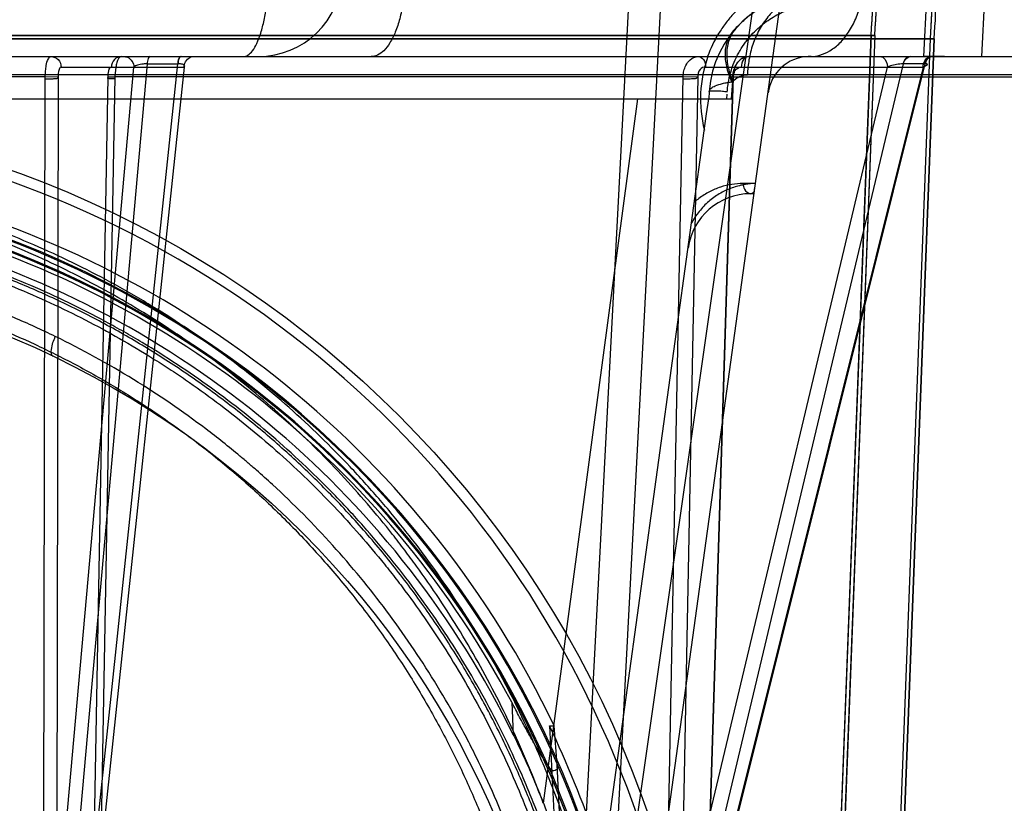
# Model space of a CAD drawing. Header units: millimetres. Extents: x 0 to 297, y 0 to 210.
# Tile 390 of 405: x 242.352 to 242.585, y 158.54 to 158.725. Entities that reach past the tile are written whole.
import ezdxf

# ---------------------------------------------------------------- set-up
doc = ezdxf.new("R2010")
doc.units = ezdxf.units.MM
doc.header["$LTSCALE"] = 16.335
doc.layers.get('0').update_dxf_attribs({"linetype": 'CONTINUOUS'})
for name, color, linetype in [('AXES_REF', 7, 'CONTINUOUS'), ('INTFCLR_1', 7, 'CONTINUOUS'), ('INTFCLR_144815', 7, 'CONTINUOUS'), ('INTFCLR_72935', 7, 'CONTINUOUS')]:
    doc.layers.add(name, color=color, linetype=linetype)

msp = doc.modelspace()

# ---------------------------------------------------------------- linework, layer by layer
at = {"color": 7, "linetype": 'Continuous'}
for radius in [4.8479140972, 4.8475, 4.8164570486]:
    msp.add_circle((241.5069109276, 154.9564782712), radius, dxfattribs=at)
msp.add_arc((241.5069109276, 154.9564782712), 4.8, 278.2771290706, 261.7228709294, dxfattribs=at)
at = {"layer": 'AXES_REF', "color": 7, "linetype": 'Continuous'}
msp.add_arc((241.5069109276, 154.9564782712), 4.91, 113.0826119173, 66.9173880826, dxfattribs=at)
at = {"layer": 'AXES_REF', "color": 9, "linetype": 'Continuous'}
msp.add_arc((241.5069109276, 154.9564782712), 4.4222561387, 94.4118118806, 85.5881881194, dxfattribs=at)
at = {"layer": 'INTFCLR_1', "color": 6, "linetype": 'Continuous'}
for p, q in [((242.5687765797, 158.7206826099), (241.965324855, 158.7206826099)), ((242.553796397, 158.721487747), (241.9794229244, 158.7214639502)), ((242.5419450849, 158.0414880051), (242.5678961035, 158.7207297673)), ((242.5428267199, 158.0414711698), (242.5687765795, 158.7206826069)), ((242.5537963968, 158.7214877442), (242.5467426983, 158.5368642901)), ((242.5546768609, 158.7214402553), (242.5476236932, 158.5368306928)), ((242.5537966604, 158.7214946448), (242.5546765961, 158.7214333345))]:
    msp.add_line(p, q, dxfattribs=at)
at = {"layer": 'INTFCLR_1', "color": 9, "linetype": 'Continuous'}
msp.add_circle((242.2670507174, 158.4514782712), 0.215, dxfattribs=at)
at = {"layer": 'INTFCLR_1', "color": 6, "linetype": 'Continuous'}
for radius, start, end in [(0.2874416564, 356.013443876, 7.6295226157), (0.2883232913, 356.0148208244, 7.629522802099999), (0.3015600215, 356.0547102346, 0.4697326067), (0.3024416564, 356.0617423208, 0.4697326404)]:
    msp.add_arc((242.2670507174, 158.7414782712), radius, start, end, dxfattribs=at)
at = {"layer": 'INTFCLR_1', "color": 9, "linetype": 'Continuous'}
for points, knots in [([(242.3603518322, 158.6501280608), (242.3587406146, 158.6509125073), (242.3554866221, 158.6524466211), (242.3488856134, 158.6553578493), (242.3370745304, 158.660039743), (242.3231190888, 158.6643700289), (242.310609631, 158.6672153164), (242.3042393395, 158.6684047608), (242.3005591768, 158.6690171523), (242.2913445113, 158.6704258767), (242.2755620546, 158.6718907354), (242.2569137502, 158.6716556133), (242.2448577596, 158.6705504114), (242.2392915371, 158.6698545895), (242.2355849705, 158.669341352), (242.2255503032, 158.6677491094), (242.2094530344, 158.6641092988), (242.1938729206, 158.6588556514), (242.1846564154, 158.6550807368), (242.1813410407, 158.6536487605), (242.1764339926, 158.6514552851), (242.1661101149, 158.6464471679), (242.1509855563, 158.6376762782), (242.1368954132, 158.6275702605), (242.1283032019, 158.6204258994), (242.1244488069, 158.6170231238), (242.1219106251, 158.6147283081), (242.1151121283, 158.6083594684), (242.1046613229, 158.5973571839), (242.0921656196, 158.5815013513), (242.0829975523, 158.5673794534), (242.0772489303, 158.5570296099), (242.0741374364, 158.5509390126), (242.0696383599, 158.5416015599), (242.0636469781, 158.5270449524), (242.058499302, 158.5101650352), (242.0559177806, 158.4988382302), (242.0548655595, 158.4934703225), (242.0541993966, 158.4898339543), (242.052541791, 158.4797266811), (242.0512305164, 158.4666604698), (242.0509065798, 158.4534963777), (242.0509968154, 158.4468358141), (242.0511225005, 158.4430048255), (242.0515560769, 158.4335137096), (242.0528207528, 158.4212627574), (242.0551693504, 158.4082709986), (242.0565768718, 158.4018718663), (242.0574478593, 158.3982391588), (242.0588101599, 158.3928556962), (242.061079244, 158.3849312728), (242.0657218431, 158.371287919), (242.0712782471, 158.3581538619), (242.0769036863, 158.3471341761), (242.0803131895, 158.3410052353), (242.085580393, 158.3320439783), (242.0942066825, 158.3191616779), (242.1072404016, 158.303166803), (242.1180961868, 158.2921440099), (242.1257782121, 158.2852178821), (242.1310432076, 158.2806946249), (242.1405688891, 158.2730888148), (242.1550681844, 158.2631395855), (242.167431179, 158.2563339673), (242.1738189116, 158.2532207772)], [0, 0, 0, 0, 0.0078493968, 0.0157556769, 0.0315973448, 0.06348082, 0.0796255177, 0.0877696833, 0.09186257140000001, 0.09596636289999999, 0.128600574, 0.1611442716, 0.177500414, 0.1816059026, 0.1857145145, 0.1938901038, 0.2261064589, 0.2578609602, 0.2657731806, 0.2697286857, 0.2736790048, 0.2893160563, 0.3199691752, 0.350131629, 0.3651446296, 0.3688979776, 0.3726519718, 0.3801321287, 0.4097003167, 0.4390100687, 0.4684423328, 0.4833358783, 0.4908515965, 0.498396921, 0.52873346, 0.5596898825, 0.5755734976, 0.5795998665, 0.5836492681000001, 0.5917658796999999, 0.6244614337, 0.6410489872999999, 0.6494251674, 0.6536350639, 0.6578378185, 0.6910418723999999, 0.7074624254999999, 0.7156483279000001, 0.7197377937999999, 0.7238248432, 0.7399718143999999, 0.7558251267, 0.7869322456, 0.802323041, 0.8100025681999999, 0.8176490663, 0.8478512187, 0.8777971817, 0.9079026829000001, 0.9155006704, 0.9231007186, 0.93830313, 0.9688745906, 1, 1, 1, 1]), ([(242.1738189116, 158.2532207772), (242.1803039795, 158.2500601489), (242.1936718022, 158.2443607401), (242.2110897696, 158.2389536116), (242.2227219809, 158.2363095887), (242.228188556, 158.2352537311), (242.231858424, 158.2345949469), (242.2419475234, 158.2329886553), (242.2586334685, 158.2314443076), (242.2754015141, 158.2316618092), (242.2856252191, 158.232469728), (242.2893584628, 158.2328395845), (242.2949221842, 158.2334654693), (242.3068029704, 158.2351997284), (242.324728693, 158.2392667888), (242.3394741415, 158.2442558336), (242.3479122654, 158.247663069), (242.3512510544, 158.2490609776), (242.3569950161, 158.2515952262), (242.3681464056, 158.2570250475), (242.38334223, 158.2658713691), (242.3961203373, 158.275082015), (242.4035311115, 158.2811331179), (242.40618411, 158.2833802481), (242.4101015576, 158.2867799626), (242.4183027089, 158.2943368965), (242.4300465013, 158.3068053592), (242.442699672, 158.3230424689), (242.4505729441, 158.3353686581), (242.4548423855, 158.342901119), (242.4565369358, 158.3459752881), (242.4594138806, 158.3514223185), (242.4648170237, 158.3626018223), (242.4701050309, 158.3759101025), (242.4744641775, 158.3897223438), (242.4782327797, 158.4040997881), (242.4816250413, 158.4226312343), (242.4829074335, 158.4386672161), (242.4831219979, 158.448171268), (242.4831592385, 158.4520004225), (242.4830960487, 158.4586486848), (242.482472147, 158.4717518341), (242.4808724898, 158.4847242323), (242.4789998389, 158.4947358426), (242.4782577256, 158.498333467), (242.4770928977, 158.503648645), (242.4751269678, 158.5114740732), (242.4720388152, 158.5216641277), (242.4673703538, 158.534792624), (242.46251707, 158.5459040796), (242.4578403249, 158.5551069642), (242.4546070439, 158.5611191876), (242.4486436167, 158.5713413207), (242.4391755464, 158.5852706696), (242.4263313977, 158.6008726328), (242.4156288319, 158.6116642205), (242.4086789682, 158.6178967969), (242.4060837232, 158.6201423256), (242.4021399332, 158.6234734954), (242.3933491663, 158.6304613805), (242.3789534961, 158.64030476), (242.3666870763, 158.6470436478), (242.3603518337, 158.65012806)], [0, 0, 0, 0, 0.0316060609, 0.0635406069, 0.07975651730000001, 0.0838444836, 0.0879320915, 0.0960907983, 0.1285991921, 0.1611989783, 0.1694097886, 0.173526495, 0.1776339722, 0.1939379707, 0.2261052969, 0.2580138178, 0.2620009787, 0.2659733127, 0.273871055, 0.2895030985, 0.3202911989, 0.3507747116, 0.3583934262, 0.3622044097, 0.3660061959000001, 0.3811173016, 0.4110448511, 0.4409258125, 0.4711799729, 0.4750127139, 0.4788584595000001, 0.4865582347, 0.5019977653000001, 0.5332401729, 0.5491816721, 0.5654318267, 0.5983319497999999, 0.6315729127, 0.6357728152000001, 0.6399804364, 0.648348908, 0.6648970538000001, 0.6974320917, 0.7054938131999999, 0.7095177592, 0.7135247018, 0.7293322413, 0.7448511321, 0.7601545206, 0.7903607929, 0.7978752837, 0.8053790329, 0.8202649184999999, 0.8497067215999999, 0.8790537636, 0.9086837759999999, 0.9161831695, 0.9199497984, 0.9237184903, 0.9387994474, 0.9691302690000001, 1, 1, 1, 1]), ([(242.3598353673, 158.6454267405), (242.3593375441, 158.6456648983), (242.3594167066, 158.6478272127), (242.3599210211, 158.6491431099), (242.3603518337, 158.65012806)], [0, 0, 0, 0, 0.3392071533, 1, 1, 1, 1])]:
    msp.add_open_spline(points, degree=3, knots=knots, dxfattribs=at)
at = {"layer": 'INTFCLR_144815', "color": 9, "linetype": 'Continuous'}
for p, q in [((242.5826326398, 159.1257148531), (242.4919602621, 158.4917480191)), ((242.4946802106, 158.4564885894), (242.540606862, 158.7892996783)), ((242.567012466, 158.7314782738), (242.5662419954, 158.7164854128)), ((241.8587711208, 158.716478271), (242.683492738, 158.7164782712)), ((242.3606519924, 158.5084242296), (242.3789712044, 158.7140000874)), ((242.3617297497, 158.7140000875), (242.3908836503, 158.7140000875)), ((242.3637360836, 158.5076554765), (242.3821923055, 158.7147688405)), ((242.3893490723, 158.7147688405), (242.3674359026, 158.5076554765)), ((242.3908836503, 158.7140000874), (242.369133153, 158.5084242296)), ((242.3821923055, 158.7147688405), (242.3821327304, 158.7147690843)), ((242.3821923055, 158.7147688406), (242.3894082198, 158.7147690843)), ((242.5087731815, 158.5084242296), (242.5576658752, 158.7140000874)), ((242.5122126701, 158.5076554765), (242.5614710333, 158.7147688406)), ((242.5145372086, 158.7140000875), (242.5661613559, 158.7140000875)), ((242.5661613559, 158.7140000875), (242.5148216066, 158.5084242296)), ((242.5665749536, 158.7147688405), (242.5148512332, 158.5076554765)), ((242.5614710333, 158.7147688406), (242.5614281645, 158.7147690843)), ((242.5665749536, 158.7147688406), (242.5614710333, 158.7147688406)), ((242.566161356, 158.7140001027), (242.5671735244, 158.714584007)), ((242.566616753, 158.7147690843), (242.5665749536, 158.7147688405)), ((242.5913767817, 158.7121792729), (241.942724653, 158.7121792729)), ((242.357959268, 158.7116527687), (242.1991678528, 158.7116527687)), ((242.3575524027, 158.4934464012), (242.3579593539, 158.7116527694)), ((242.3610193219, 158.7115873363), (242.3606519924, 158.5084242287)), ((242.369133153, 158.5084242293), (242.3728914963, 158.7115873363)), ((242.3744910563, 158.7116527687), (242.3704664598, 158.4934464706)), ((242.5092358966, 158.7116527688), (242.3744910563, 158.7116527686)), ((242.5049832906, 158.4934464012), (242.509235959, 158.7116527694)), ((242.5127240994, 158.7115873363), (242.5087731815, 158.5084242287)), ((242.5210257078, 158.7116527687), (242.5141930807, 158.4934464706)), ((242.5148216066, 158.5084242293), (242.52119086, 158.7115873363)), ((242.5210257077, 158.7116527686), (242.6063675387, 158.7116527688)), ((242.4984108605, 158.7064782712), (242.4760794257, 158.5395002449)), ((242.5154244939, 158.7082221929), (242.5153025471, 158.7064782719)), ((242.5195754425, 158.7064782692), (242.5196532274, 158.7075828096)), ((242.4853496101, 158.4894219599), (242.5148087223, 158.702899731)), ((242.5264058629, 158.6863910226), (242.523473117, 158.6863910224)), ((242.5260729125, 158.6839782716), (242.5252698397, 158.6839782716)), ((242.5252698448, 158.6839782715), (242.5261299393, 158.6843921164)), ((242.4685718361, 158.5634515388), (242.4689662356, 158.5557512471)), ((242.4804362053, 158.5272709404), (242.4793369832, 158.5487322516))]:
    msp.add_line(p, q, dxfattribs=at)
at = {"layer": 'INTFCLR_144815', "color": 6, "linetype": 'Continuous'}
for p, q in [((242.4820507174, 158.4564782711), (242.4991929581, 158.7835717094)), ((242.5066621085, 158.7827866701), (242.4895506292, 158.4562801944)), ((242.5807279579, 158.7314782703), (242.5800117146, 158.7164782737)), ((242.5396219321, 158.7164854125), (242.5388625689, 158.7164698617)), ((242.5712156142, 158.7164782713), (242.5662419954, 158.7164854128)), ((242.5207406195, 158.7064782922), (242.5210254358, 158.7105513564)), ((242.0133545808, 158.7064782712), (242.520746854, 158.7064782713)), ((242.5148087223, 158.702899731), (242.5153025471, 158.7064782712)), ((242.5148087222, 158.7028997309), (242.5153019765, 158.7064782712)), ((242.4775215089, 158.5578316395), (242.4786814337, 158.5578376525)), ((242.4775219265, 158.5578316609), (242.4790735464, 158.5275056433)), ((242.4793378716, 158.5487220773), (242.4786814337, 158.5578376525))]:
    msp.add_line(p, q, dxfattribs=at)
at = {"layer": 'INTFCLR_144815', "color": 7, "linetype": 'Continuous'}
for p, q in [((242.3610193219, 158.7115873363), (242.3579593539, 158.7116527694)), ((242.3727992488, 158.711653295), (242.3744910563, 158.7116527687)), ((242.5127240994, 158.7115873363), (242.509235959, 158.7116527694)), ((242.52119086, 158.7115873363), (242.5204084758, 158.711636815)), ((242.5261178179, 158.6843036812), (242.526277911, 158.6854625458))]:
    msp.add_line(p, q, dxfattribs=at)
at = {"layer": 'INTFCLR_144815', "color": 9, "linetype": 'Continuous'}
msp.add_lwpolyline([(242.567173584, 158.7145840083), (242.5671765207, 158.7146083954), (242.5671728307, 158.7146310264), (242.5671627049, 158.7146519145), (242.5671463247, 158.7146710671), (242.5671239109, 158.7146884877), (242.5670957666, 158.714704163), (242.567062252, 158.7147180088), (242.5670235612, 158.7147300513), (242.5669797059, 158.7147404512), (242.5669308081, 158.7147492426), (242.5668771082, 158.7147563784), (242.5668186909, 158.7147619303), (242.5667556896, 158.7147659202), (242.5666883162, 158.7147683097), (242.566616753, 158.7147690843)], dxfattribs=at)
msp.add_circle((242.2670507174, 158.4564782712), 0.2472630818, dxfattribs=at)
for centre, radius, start, end in [((242.408445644, 158.7364782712), 0.02, 270.0000000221, 357.9999352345), ((242.5403635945, 158.7064782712), 0.025, 90.0000000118, 176.0000000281), ((242.5429214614, 158.7064371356), 0.0295733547, 160.1517008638, 194.4239714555), ((242.5392725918, 158.7064782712), 0.01, 92.34991582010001, 172.143025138), ((242.267050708, 158.4565218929), 0.2447630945, 359.9897887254, 180.0102113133), ((242.2670507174, 158.4563640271), 0.2318711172, 0.0282300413, 179.971769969), ((242.2670507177, 158.4565051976), 0.2315220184, 359.9933364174, 180.0066635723), ((242.2670507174, 158.4564076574), 0.2293714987, 0.0176390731, 179.9823609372), ((242.2670507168, 158.456548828), 0.2290223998, 359.9823484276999, 180.017651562), ((242.5252698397, 158.6689782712), 0.015, 89.99999998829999, 172.1430251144)]:
    msp.add_arc(centre, radius, start, end, dxfattribs=at)
at = {"layer": 'INTFCLR_144815', "color": 6, "linetype": 'Continuous'}
for centre, radius, start, end in [((242.5392725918, 158.7064782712), 0.01, 90.0000000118, 92.34991582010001), ((242.2670507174, 158.4564782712), 0.2346509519, 25.5916832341, 76.24142759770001), ((242.2670507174, 158.4564782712), 0.2281535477, 27.9606619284, 73.2357535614), ((242.2670507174, 158.4564782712), 0.225, 26.1813150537, 72.9936921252), ((242.2670507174, 158.4564782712), 0.2336035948, 11.2877879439, 25.7133570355)]:
    msp.add_arc(centre, radius, start, end, dxfattribs=at)
at = {"layer": 'INTFCLR_144815', "color": 9, "linetype": 'Continuous'}
for points, knots in [([(242.404942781, 158.7164782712), (242.4053125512, 158.7164782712), (242.4061781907, 158.7167794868), (242.4072664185, 158.7179239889), (242.408275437, 158.7197288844), (242.4091785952, 158.7221840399), (242.4099181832, 158.7251797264), (242.4104683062, 158.7285418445), (242.4108052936, 158.7320657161), (242.4108988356, 158.734446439), (242.4109138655, 158.7356267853)], [0, 0, 0, 0, 0.0527384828, 0.1234468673, 0.2208804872, 0.3461693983, 0.4954188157, 0.6603752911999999, 0.8316394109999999, 1, 1, 1, 1]), ([(242.4433604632, 158.7363037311), (242.4433562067, 158.7350963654), (242.4432585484, 158.7326480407), (242.4428315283, 158.7290117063), (242.4421043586, 158.7255193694), (242.4410938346, 158.7223911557), (242.4398481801, 158.7198166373), (242.4384317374, 158.7179204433), (242.4369008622, 158.7167530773), (242.4357814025, 158.7164782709), (242.435281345, 158.7164782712)], [0, 0, 0, 0, 0.1585239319, 0.321372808, 0.480200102, 0.6261543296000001, 0.7519661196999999, 0.8541031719, 0.9343441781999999, 1, 1, 1, 1]), ([(242.5338351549, 158.7348253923), (242.5322801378, 158.7343007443), (242.5299790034, 158.7333117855), (242.5274509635, 158.7318351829), (242.5260201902, 158.7308732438), (242.5249584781, 158.7300907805), (242.5239219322, 158.7292545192), (242.5225738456, 158.7280648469), (242.5209672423, 158.7264426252), (242.5194982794, 158.7246600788), (242.5184075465, 158.7231297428), (242.5168042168, 158.7206376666), (242.5157182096, 158.7183712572), (242.5150380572, 158.7164782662)], [0, 0, 0, 0, 0.1812991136, 0.2751287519, 0.3231422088, 0.371699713, 0.4207841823, 0.4702213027, 0.5702691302, 0.6726435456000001, 0.7250124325, 0.7777894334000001, 1, 1, 1, 1]), ([(242.5396219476, 158.7164854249), (242.5403027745, 158.7165132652), (242.5418613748, 158.7167666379), (242.544218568, 158.7178221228), (242.5465567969, 158.7197042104), (242.548619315, 158.7222956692), (242.5502860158, 158.7254517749), (242.5514801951, 158.7289709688), (242.5520671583, 158.7320436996), (242.5523000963, 158.7344976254), (242.55234239, 158.7357072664), (242.5523457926, 158.7363037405)], [0, 0, 0, 0, 0.079538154, 0.1823736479, 0.2978289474, 0.4265721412, 0.5663430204, 0.7123997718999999, 0.8588159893, 0.9303734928, 1, 1, 1, 1]), ([(242.5403635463, 158.7314782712), (242.5394127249, 158.731478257), (242.5374308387, 158.7312518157), (242.5345084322, 158.7302043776), (242.5317059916, 158.7284016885), (242.5292076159, 158.7258973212), (242.5271648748, 158.7228282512), (242.5256753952, 158.7193892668), (242.5247708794, 158.7157991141), (242.5245306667, 158.7133689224), (242.524497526, 158.7121785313)], [0, 0, 0, 0, 0.103625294, 0.2152505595, 0.3354688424, 0.4637590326, 0.5980529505, 0.7349076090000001, 0.8702149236, 1, 1, 1, 1]), ([(242.519692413, 158.7081350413), (242.5197243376, 158.7085893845), (242.5198159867, 158.7094916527), (242.5201028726, 158.7112493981), (242.520643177, 158.713356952), (242.521407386, 158.7153523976), (242.5221300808, 158.7168469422), (242.5228995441, 158.7182387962), (242.5237571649, 158.7195401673), (242.5246940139, 158.7207457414), (242.5256523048, 158.7218610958), (242.5269119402, 158.7231273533), (242.5285127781, 158.7244605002), (242.5301720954, 158.7256058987), (242.5324044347, 158.7268748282), (242.5352688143, 158.7280566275), (242.5387804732, 158.7288864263), (242.5411364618, 158.7290633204), (242.5423003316, 158.7290655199)], [0, 0, 0, 0, 0.0403295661, 0.08024126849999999, 0.1576250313, 0.2325070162, 0.2690202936, 0.3045528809, 0.3732772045, 0.4067303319, 0.4396992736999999, 0.5034370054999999, 0.5646164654, 0.6239156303, 0.6817237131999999, 0.7917490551, 0.8969435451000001, 1, 1, 1, 1]), ([(242.3593390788, 158.7164782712), (242.3599498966, 158.7164782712), (242.3612352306, 158.7159241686), (242.3617244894, 158.7146303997), (242.3617297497, 158.7140000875)], [0, 0, 0, 0, 0.4921378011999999, 1, 1, 1, 1]), ([(242.3760328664, 158.7164782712), (242.3754220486, 158.7164782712), (242.3741367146, 158.7159241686), (242.3736474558, 158.7146303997), (242.3736421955, 158.7140000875)], [0, 0, 0, 0, 0.4921378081, 1, 1, 1, 1]), ([(242.3765805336, 158.7164782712), (242.3768781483, 158.7164782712), (242.378105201, 158.7162603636), (242.378963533, 158.7149193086), (242.3789712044, 158.7140000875)], [0, 0, 0, 0, 0.244574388, 1, 1, 1, 1]), ([(242.3827665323, 158.7164782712), (242.3825623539, 158.7164782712), (242.382233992, 158.7157196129), (242.3821700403, 158.715187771), (242.3821327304, 158.7147690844)], [0, 0, 0, 0, 0.3269343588, 1, 1, 1, 1]), ([(242.3821923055, 158.7147688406), (242.3822332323, 158.7151887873), (242.3823010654, 158.7157428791), (242.3826735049, 158.7164782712), (242.3828857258, 158.7164782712)], [0, 0, 0, 0, 0.6653495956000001, 1, 1, 1, 1]), ([(242.3900424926, 158.7164782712), (242.3898302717, 158.7164782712), (242.3894578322, 158.7157428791), (242.3893899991, 158.7151887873), (242.3893490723, 158.7147688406)], [0, 0, 0, 0, 0.3346504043, 1, 1, 1, 1]), ([(242.3901607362, 158.7164782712), (242.3899402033, 158.7164782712), (242.3895269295, 158.7157658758), (242.3894527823, 158.7151902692), (242.3894082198, 158.7147690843)], [0, 0, 0, 0, 0.3424058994, 1, 1, 1, 1]), ([(242.3908836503, 158.7140000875), (242.390886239, 158.7143102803), (242.3910361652, 158.7151169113), (242.3918516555, 158.7161775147), (242.392819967, 158.7164782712), (242.3932743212, 158.7164782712)], [0, 0, 0, 0, 0.246746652, 0.6385909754, 1, 1, 1, 1]), ([(242.5128322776, 158.7164782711), (242.5132996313, 158.7164782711), (242.5143171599, 158.7157222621), (242.5145335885, 158.7146083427), (242.5145372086, 158.7140000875)], [0, 0, 0, 0, 0.4344971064, 1, 1, 1, 1]), ([(242.5247376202, 158.7164782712), (242.5242702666, 158.7164782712), (242.523252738, 158.7157222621), (242.5230363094, 158.7146083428), (242.5230326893, 158.7140000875)], [0, 0, 0, 0, 0.4344971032, 1, 1, 1, 1]), ([(242.5559609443, 158.7164782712), (242.5561770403, 158.7164782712), (242.5572503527, 158.7161488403), (242.5576608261, 158.7148484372), (242.5576658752, 158.7140000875)], [0, 0, 0, 0, 0.203009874, 1, 1, 1, 1]), ([(242.5631197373, 158.7164782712), (242.5627382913, 158.7164782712), (242.5618952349, 158.7160395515), (242.5615359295, 158.7152221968), (242.5614281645, 158.7147690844)], [0, 0, 0, 0, 0.450244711, 1, 1, 1, 1]), ([(242.5614710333, 158.7147688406), (242.5615279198, 158.715002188), (242.5617949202, 158.7157905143), (242.562603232, 158.7164782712), (242.5632055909, 158.7164782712)], [0, 0, 0, 0, 0.2850681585, 1, 1, 1, 1]), ([(242.5661613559, 158.7140000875), (242.5661631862, 158.7143076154), (242.5662583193, 158.7153211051), (242.5671250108, 158.7164782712), (242.5678662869, 158.7164782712)], [0, 0, 0, 0, 0.2932213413, 1, 1, 1, 1]), ([(242.5665749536, 158.7147688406), (242.5666318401, 158.715002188), (242.5668988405, 158.7157905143), (242.5677071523, 158.7164782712), (242.5683095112, 158.7164782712)], [0, 0, 0, 0, 0.2850681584, 1, 1, 1, 1]), ([(242.5683929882, 158.7164782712), (242.5682020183, 158.7164782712), (242.5673344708, 158.7162973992), (242.5667786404, 158.715417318), (242.566616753, 158.7147690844)], [0, 0, 0, 0, 0.2222874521, 1, 1, 1, 1]), ([(242.3617297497, 158.7140000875), (242.3614794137, 158.7140529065), (242.3609735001, 158.7129112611), (242.3610025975, 158.7122016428), (242.3610193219, 158.7115873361)], [0, 0, 0, 0, 0.2939485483, 1, 1, 1, 1]), ([(242.3728914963, 158.7115873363), (242.3728902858, 158.7117016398), (242.3729128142, 158.7123532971), (242.3729223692, 158.713096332), (242.3734133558, 158.7140486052), (242.3736421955, 158.7140000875)], [0, 0, 0, 0, 0.1304597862, 0.7330240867, 1, 1, 1, 1]), ([(242.3821327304, 158.7147690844), (242.3818109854, 158.7147690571), (242.381026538, 158.7147203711), (242.3799600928, 158.714502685), (242.379201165, 158.7142181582), (242.3789712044, 158.7140000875)], [0, 0, 0, 0, 0.2929779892, 0.7114178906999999, 1, 1, 1, 1]), ([(242.3908836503, 158.7140000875), (242.3909639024, 158.7140751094), (242.3911212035, 158.7143171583), (242.3907194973, 158.7146325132), (242.3901639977, 158.7147316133), (242.3896837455, 158.7147691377), (242.3894082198, 158.7147690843)], [0, 0, 0, 0, 0.1580060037, 0.3199896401, 0.6037166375, 1, 1, 1, 1]), ([(242.5145372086, 158.7140000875), (242.5140753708, 158.7140390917), (242.5129350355, 158.7134271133), (242.5126902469, 158.7122239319), (242.5127240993, 158.7115873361)], [0, 0, 0, 0, 0.4209732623, 1, 1, 1, 1]), ([(242.52119086, 158.7115873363), (242.5211861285, 158.7117015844), (242.5212119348, 158.7122173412), (242.5214388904, 158.7133071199), (242.5224497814, 158.7140494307), (242.5230326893, 158.7140000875)], [0, 0, 0, 0, 0.1039218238, 0.4683372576, 1, 1, 1, 1]), ([(242.5614281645, 158.7147690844), (242.5611570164, 158.7147690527), (242.5598774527, 158.7146499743), (242.5586126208, 158.714356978), (242.5576658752, 158.7140000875)], [0, 0, 0, 0, 0.2113510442, 1, 1, 1, 1]), ([(242.5154244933, 158.708222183), (242.5154425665, 158.7084806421), (242.5158673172, 158.7090807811), (242.5170113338, 158.7096378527), (242.5183473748, 158.7100485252), (242.5197527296, 158.7103479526), (242.5205755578, 158.7104848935), (242.5210191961, 158.7105503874)], [0, 0, 0, 0, 0.1233594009, 0.3159744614, 0.6030088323, 0.7864831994, 1, 1, 1, 1]), ([(242.5154244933, 158.7082221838), (242.5154332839, 158.7083478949), (242.516200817, 158.70834418), (242.5170315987, 158.70842711), (242.5184311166, 158.7083144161), (242.5193167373, 158.7082063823), (242.519692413, 158.7081350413)], [0, 0, 0, 0, 0.08783505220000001, 0.3667269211, 0.7334732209, 1, 1, 1, 1]), ([(242.491960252, 158.4917480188), (242.4909255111, 158.4986875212), (242.4882581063, 158.5124177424), (242.483441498, 158.529198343), (242.479328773, 158.5406382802), (242.4767717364, 158.5470784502), (242.4727697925, 158.5565488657), (242.4660549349, 158.5703121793), (242.4556021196, 158.58773854), (242.4457040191, 158.6014100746), (242.4381722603, 158.6105010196), (242.4336915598, 158.6155616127), (242.4268408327, 158.6229656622), (242.4159888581, 158.633481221), (242.4003310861, 158.6461935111), (242.3877637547, 158.654670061), (242.3790548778, 158.6598599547), (242.373153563, 158.6631988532), (242.3626516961, 158.668680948), (242.3471051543, 158.6755013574), (242.3325856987, 158.6803515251), (242.3226975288, 158.6830352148), (242.3160193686, 158.6846825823), (242.3042732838, 158.6871499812), (242.2873879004, 158.6894890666), (242.2737970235, 158.6901104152), (242.2670507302, 158.6901102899)], [0, 0, 0, 0, 0.0644257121, 0.1282422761, 0.1600975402, 0.1760213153, 0.1918637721, 0.2545006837, 0.3164394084, 0.378241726, 0.4092734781, 0.4248132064, 0.4403015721, 0.5018952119, 0.5633654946, 0.6252760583, 0.6408776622, 0.6564531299, 0.6875306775, 0.7496249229, 0.8121192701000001, 0.8278777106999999, 0.8437023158, 0.8752729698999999, 0.9380528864, 1, 1, 1, 1]), ([(242.4760794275, 158.5395002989), (242.4752491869, 158.5417377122), (242.472076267, 158.549908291), (242.4658481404, 158.5636354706), (242.4566495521, 158.5802047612), (242.4488108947, 158.5919741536), (242.44320851, 158.5995248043), (242.4393739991, 158.6044784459), (242.4324395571, 158.612892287), (242.4218420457, 158.6242600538), (242.408052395, 158.636816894), (242.3969450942, 158.6453651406), (242.3898693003, 158.6502429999), (242.3872473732, 158.6519897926), (242.3832827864, 158.6545707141), (242.374567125, 158.6599207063), (242.3606447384, 158.6672883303), (242.3431836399, 158.674692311), (242.3280526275, 158.6796104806), (242.3171747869, 158.682367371), (242.3108396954, 158.6837490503), (242.3012839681, 158.6856091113), (242.2867063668, 158.6876073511), (242.2736361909, 158.6882043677), (242.2670506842, 158.6882044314)], [0, 0, 0, 0, 0.0262234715, 0.0963018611, 0.1654342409, 0.2342573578, 0.2514915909, 0.2687439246, 0.3030867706, 0.3712704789, 0.4393100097, 0.5078048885, 0.5250773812, 0.5337424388, 0.5424230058, 0.5770586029, 0.6460858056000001, 0.7152793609, 0.7852176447, 0.820669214, 0.8385519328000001, 0.8564596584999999, 0.9276363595, 1, 1, 1, 1]), ([(242.5264051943, 158.6863859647), (242.5256023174, 158.6863668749), (242.524320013, 158.6862487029), (242.5225865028, 158.6858952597), (242.5207117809, 158.6853510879), (242.5188838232, 158.6845619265), (242.5171503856, 158.6835351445), (242.5158858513, 158.6826288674), (242.5146840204, 158.6815925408), (242.5135577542, 158.6804264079), (242.5123554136, 158.6789243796), (242.5116228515, 158.6777462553), (242.5112363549, 158.6770122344)], [0, 0, 0, 0, 0.1289354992, 0.205919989, 0.2837756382, 0.4420569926, 0.5237949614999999, 0.6069244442, 0.6914826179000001, 0.7782352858, 0.8668173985, 1, 1, 1, 1]), ([(242.5234731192, 158.686390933), (242.5225667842, 158.68639042), (242.5207385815, 158.6862466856), (242.51803683, 158.6855920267), (242.5158584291, 158.684672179), (242.514177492, 158.6837021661), (242.5129908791, 158.6828737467), (242.5122550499, 158.6822636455), (242.5119197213, 158.6819629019)], [0, 0, 0, 0, 0.2150681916, 0.4330399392, 0.6570439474, 0.7734393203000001, 0.8931142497, 1, 1, 1, 1]), ([(242.5234731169, 158.6863910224), (242.5234845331, 158.6859364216), (242.5236686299, 158.6848787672), (242.5246574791, 158.6839782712), (242.5252698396, 158.6839782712)], [0, 0, 0, 0, 0.4261476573, 1, 1, 1, 1]), ([(242.4871276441, 158.4903158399), (242.4861159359, 158.4969593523), (242.4835063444, 158.5101062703), (242.4787965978, 158.5261639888), (242.4747761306, 158.5371082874), (242.47227585, 158.5432713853), (242.4683595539, 158.5523408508), (242.4617867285, 158.5655228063), (242.451560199, 158.5822036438), (242.4418803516, 158.5952843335), (242.4345169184, 158.6039805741), (242.4301342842, 158.6088238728), (242.4234267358, 158.61591702), (242.4128003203, 158.6259904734), (242.3974786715, 158.6381594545), (242.3851891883, 158.6462682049), (242.3766723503, 158.6512339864), (242.3708959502, 158.6544314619), (242.3606123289, 158.6596834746), (242.3453926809, 158.6662147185), (242.3311899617, 158.6708557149), (242.3215161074, 158.6734242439), (242.3149791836, 158.6750019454), (242.3034799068, 158.6773650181), (242.2868650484, 158.6796163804), (242.2701123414, 158.6803553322), (242.258366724, 158.6800737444), (242.2516282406, 158.6796813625), (242.2415652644, 158.6788638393), (242.2266474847, 158.6767928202), (242.2071896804, 158.6722728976), (242.191442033, 158.6670927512), (242.1807018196, 158.6627421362), (242.1746365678, 158.6600447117), (242.1656885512, 158.6558221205), (242.1527176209, 158.6487948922), (242.1363920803, 158.6379884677), (242.1236666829, 158.6278600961), (242.1152455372, 158.6202039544), (242.1105634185, 158.615657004), (242.1037085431, 158.6087007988), (242.0940212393, 158.5977309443), (242.0824166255, 158.5820208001), (242.0747566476, 158.569497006), (242.0700944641, 158.56084365), (242.0670937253, 158.5549667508), (242.0621908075, 158.5445245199), (242.0561738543, 158.5291431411), (242.0505779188, 158.5100237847), (242.0479830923, 158.4969419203), (242.0469737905, 158.4903158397)], [0, 0, 0, 0, 0.0318457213, 0.0634185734, 0.0791931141, 0.0870815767, 0.094933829, 0.1260061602, 0.1567815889, 0.1875451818, 0.2030139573, 0.210765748, 0.2184960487, 0.2492749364, 0.2800521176, 0.3111084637, 0.3189436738, 0.3267698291, 0.3423932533, 0.3736478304, 0.40514581, 0.4130942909, 0.4210773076, 0.4370099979, 0.4687094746, 0.5004174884, 0.5163608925, 0.5243692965, 0.5324013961, 0.5642032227, 0.5956284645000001, 0.6269453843, 0.6426486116, 0.6505262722, 0.6583992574, 0.6895346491, 0.72033006, 0.7510658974, 0.7665005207, 0.7742492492, 0.7819920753, 0.8127794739, 0.8435012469, 0.8744409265, 0.8822471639, 0.8900796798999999, 0.905708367, 0.9368993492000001, 0.9682376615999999, 1, 1, 1, 1]), ([(242.0531270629, 158.5101726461), (242.054352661, 158.515123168), (242.0561796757, 158.5215495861), (242.0587871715, 158.5293705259), (242.0608902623, 158.5352605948), (242.0648433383, 158.5453204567), (242.0713171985, 158.5591936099), (242.0803609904, 158.5750330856), (242.0889191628, 158.5875276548), (242.0954307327, 158.5958833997), (242.0993055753, 158.6005513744), (242.1052393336, 158.6074077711), (242.1146526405, 158.6172212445), (242.128262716, 158.6292600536), (242.1392156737, 158.6374447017), (242.1468328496, 158.6425427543), (242.1520256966, 158.6458626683), (242.1612989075, 158.6513874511), (242.1750664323, 158.6584542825), (242.1923579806, 158.6655571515), (242.2058331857, 158.6697889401), (242.2150360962, 158.6721418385), (242.2212749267, 158.6735924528), (242.229150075, 158.6751526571), (242.2370972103, 158.6763672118), (242.243489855, 158.6771291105), (242.2530516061, 158.6780557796), (242.2674112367, 158.6786582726), (242.286535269, 158.6777920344), (242.3007691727, 158.6758964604), (242.3101845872, 158.6741152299), (242.3164237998, 158.6727927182), (242.3271327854, 158.6701549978), (242.3420288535, 158.6654501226), (242.3592242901, 158.6583647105), (242.3729412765, 158.6513104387), (242.381531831, 158.646184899), (242.3854373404, 158.6437134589), (242.3880187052, 158.642041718), (242.394978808, 158.6373775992), (242.4059056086, 158.6292042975), (242.4194818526, 158.6171878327), (242.4299203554, 158.6063030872), (242.4367513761, 158.5982442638), (242.4405261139, 158.593502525), (242.4460346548, 158.5862832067), (242.4537427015, 158.5750304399), (242.4627940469, 158.5591756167), (242.4692718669, 158.5452893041), (242.4732255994, 158.5352223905), (242.4753265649, 158.5293346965), (242.4779281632, 158.5215274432), (242.4797508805, 158.5151142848), (242.4809742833, 158.5101728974)], [0, 0, 0, 0, 0.0260933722, 0.0341459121, 0.0421792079, 0.0580898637, 0.08943313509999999, 0.1204101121, 0.1513108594, 0.1668239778, 0.1745963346, 0.1823477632, 0.2132152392, 0.244081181, 0.2752183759, 0.2830803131, 0.2909751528, 0.3067500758, 0.3382935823, 0.3700502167, 0.4022856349, 0.4104553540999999, 0.4186483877, 0.4350547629, 0.4515167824, 0.4597669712, 0.4679907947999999, 0.50066556, 0.5331935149, 0.5658225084, 0.5740275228, 0.5822189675, 0.5984510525, 0.6304407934, 0.6620376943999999, 0.6934977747, 0.7092581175, 0.7132052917, 0.7171442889, 0.7249927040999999, 0.7560706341, 0.7868683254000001, 0.8176571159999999, 0.8331371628, 0.8409068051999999, 0.8486637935, 0.8795968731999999, 0.9106030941, 0.9419732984, 0.957896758, 0.9659251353, 0.9739546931, 1, 1, 1, 1])]:
    msp.add_open_spline(points, degree=3, knots=knots, dxfattribs=at)
at = {"layer": 'INTFCLR_144815', "color": 7, "linetype": 'Continuous'}
for points, knots in [([(242.5403635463, 158.7314782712), (242.5387686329, 158.7314782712), (242.5363485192, 158.7312455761), (242.5335983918, 158.7305700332), (242.5320245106, 158.7300576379), (242.5304410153, 158.7294524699), (242.5284789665, 158.7285252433), (242.5261889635, 158.7271297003), (242.5243192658, 158.7257011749), (242.5225551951, 158.7240499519), (242.5214780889, 158.7230193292), (242.5208723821, 158.7222759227)], [0, 0, 0, 0, 0.2151948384, 0.325426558, 0.3816421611, 0.4384201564, 0.5540782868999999, 0.6738510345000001, 0.7997002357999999, 0.8706165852, 1, 1, 1, 1]), ([(242.5210191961, 158.7105503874), (242.5205335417, 158.7117378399), (242.5197938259, 158.7141119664), (242.5195088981, 158.7176693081), (242.5201700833, 158.7208680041), (242.5212633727, 158.7226372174), (242.5219141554, 158.7233489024)], [0, 0, 0, 0, 0.2853259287, 0.5489450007, 0.7855215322, 1, 1, 1, 1]), ([(242.5208723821, 158.7222759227), (242.5206003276, 158.7219329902), (242.5201085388, 158.7211811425), (242.519571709, 158.7199118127), (242.5192444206, 158.7185021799), (242.5191344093, 158.7169777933), (242.5192458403, 158.7153663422), (242.5195701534, 158.7136976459), (242.5200965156, 158.7120031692), (242.5205624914, 158.7108900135), (242.5208226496, 158.7103355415)], [0, 0, 0, 0, 0.1045510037, 0.2132178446, 0.3275438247, 0.4486092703, 0.5769211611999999, 0.7122279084, 0.8537156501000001, 1, 1, 1, 1]), ([(242.3579500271, 158.7111717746), (242.3579449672, 158.711410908), (242.3579607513, 158.7120452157), (242.3580078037, 158.7131052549), (242.3582091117, 158.7144834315), (242.3584564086, 158.7156444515), (242.3590537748, 158.7164782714), (242.3593390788, 158.7164782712)], [0, 0, 0, 0, 0.1261394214, 0.334198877, 0.5612867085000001, 0.8495399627, 1, 1, 1, 1]), ([(242.3760328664, 158.7164782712), (242.3754463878, 158.7164782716), (242.3749672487, 158.715190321), (242.3745705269, 158.7134737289), (242.3744635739, 158.7120983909), (242.3744768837, 158.7111717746)], [0, 0, 0, 0, 0.3084000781, 0.5126880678, 1, 1, 1, 1]), ([(242.5092083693, 158.7111717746), (242.5091971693, 158.7114108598), (242.5092414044, 158.7120491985), (242.5093858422, 158.7131340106), (242.5098658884, 158.7144664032), (242.5108564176, 158.7158933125), (242.512125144, 158.7164782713), (242.5128322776, 158.7164782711)], [0, 0, 0, 0, 0.1018866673, 0.2715305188, 0.4646767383, 0.6989836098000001, 1, 1, 1, 1]), ([(242.5247376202, 158.7164782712), (242.524014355, 158.7164782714), (242.5227219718, 158.715901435), (242.5216852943, 158.7144709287), (242.5211188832, 158.7129114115), (242.5209679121, 158.7118087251), (242.5209946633, 158.7111717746)], [0, 0, 0, 0, 0.304725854, 0.5393164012, 0.7314036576, 1, 1, 1, 1]), ([(242.5210257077, 158.7116527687), (242.5210379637, 158.712080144), (242.5211419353, 158.7129224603), (242.5215332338, 158.7141038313), (242.5222144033, 158.715248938), (242.5232644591, 158.7162035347), (242.5242643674, 158.7164782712), (242.5247376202, 158.7164782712)], [0, 0, 0, 0, 0.1922865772, 0.3789952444, 0.5556805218, 0.7871595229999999, 1, 1, 1, 1]), ([(242.3579500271, 158.7111717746), (242.358256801, 158.7111750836), (242.3588830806, 158.7111863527), (242.35964058, 158.7112279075), (242.3602230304, 158.711247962), (242.3605399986, 158.7113120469), (242.3609168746, 158.7112393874), (242.3609148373, 158.7115654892), (242.3610193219, 158.7115873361)], [0, 0, 0, 0, 0.2858482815, 0.5821075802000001, 0.7120461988, 0.8195718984, 0.9005428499, 1, 1, 1, 1]), ([(242.3744768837, 158.7111717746), (242.3743392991, 158.7111732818), (242.3739889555, 158.7111820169), (242.3734329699, 158.7111840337), (242.3731065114, 158.71125397), (242.3727348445, 158.7112389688), (242.3728418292, 158.711408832), (242.3728087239, 158.7115700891), (242.3728914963, 158.7115873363)], [0, 0, 0, 0, 0.2024087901, 0.5262989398, 0.7530343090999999, 0.8386811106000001, 0.8756207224, 1, 1, 1, 1]), ([(242.5092083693, 158.7111717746), (242.5097863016, 158.7111803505), (242.5105295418, 158.7112204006), (242.5114416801, 158.711250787), (242.5118982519, 158.7113173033), (242.5123997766, 158.711219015), (242.5125718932, 158.7115746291), (242.5127240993, 158.7115873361)], [0, 0, 0, 0, 0.4808209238, 0.6214408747, 0.7544474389, 0.8729428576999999, 1, 1, 1, 1]), ([(242.5209946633, 158.7111717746), (242.520786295, 158.7111750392), (242.5201072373, 158.7111851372), (242.520638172, 158.711310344), (242.5209414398, 158.7112601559), (242.5210523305, 158.7115757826), (242.52119086, 158.7115873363)], [0, 0, 0, 0, 0.4035049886, 0.5686945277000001, 0.730839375, 1, 1, 1, 1]), ([(242.5208226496, 158.7103355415), (242.5209357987, 158.7104840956), (242.521379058, 158.7109450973), (242.5224729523, 158.7118476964), (242.5237277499, 158.7121751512), (242.524497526, 158.7121785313)], [0, 0, 0, 0, 0.1326855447, 0.4530348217, 1, 1, 1, 1]), ([(242.5210191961, 158.7105503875), (242.5212809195, 158.7108550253), (242.521912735, 158.7114252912), (242.5231016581, 158.7120279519), (242.5240226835, 158.7121724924), (242.524497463, 158.7121762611)], [0, 0, 0, 0, 0.3052766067, 0.6391078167, 1, 1, 1, 1])]:
    msp.add_open_spline(points, degree=3, knots=knots, dxfattribs=at)
at = {"layer": 'INTFCLR_144815', "color": 6, "linetype": 'Continuous'}
for points, knots in [([(242.485944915, 158.4937358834), (242.4856433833, 158.4955285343), (242.4849947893, 158.499117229), (242.4838875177, 158.5044913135), (242.4826409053, 158.5098701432), (242.4812526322, 158.5152519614), (242.479720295, 158.5206347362), (242.4780414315, 158.5260161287), (242.4762136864, 158.5313930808), (242.4742347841, 158.5367620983), (242.4721027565, 158.5421188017), (242.4698158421, 158.5474584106), (242.4673727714, 158.5527752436), (242.4647726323, 158.5580632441), (242.4620151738, 158.56331553), (242.4591007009, 158.5685248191), (242.4560302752, 158.5736832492), (242.4528056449, 158.578782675), (242.4494293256, 158.5838146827), (242.4459046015, 158.5887707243), (242.4422354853, 158.5936422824), (242.4384266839, 158.5984209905), (242.4344835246, 158.6030987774), (242.4304118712, 158.6076679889), (242.4262180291, 158.6121214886), (242.4219086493, 158.6164527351), (242.4174906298, 158.6206558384), (242.4129709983, 158.6247256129), (242.4083568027, 158.6286576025), (242.4036550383, 158.6324480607), (242.3988725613, 158.6360939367), (242.3940160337, 158.6395928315), (242.3890918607, 158.6429429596), (242.3841061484, 158.646143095), (242.3790646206, 158.6491925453), (242.373972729, 158.6520910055), (242.3688355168, 158.6548385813), (242.363657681, 158.6574356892), (242.3584435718, 158.659882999), (242.3531971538, 158.6621814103), (242.3479222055, 158.6643319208), (242.3426219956, 158.6663357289), (242.337299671, 158.6681940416), (242.3319579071, 158.6699081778), (242.3265992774, 158.6714794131), (242.3212259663, 158.6729090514), (242.3158400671, 158.674198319), (242.3104433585, 158.675348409), (242.3050375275, 158.6763604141), (242.2996240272, 158.6772353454), (242.2942042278, 158.6779740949), (242.2887793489, 158.678577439), (242.2833505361, 158.679046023), (242.2779188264, 158.6793803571), (242.2724852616, 158.6795808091), (242.2688619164, 158.6796253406), (242.2670507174, 158.6796253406)], [0, 0, 0, 0, 0.0174675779, 0.035038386, 0.0527193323, 0.0705173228, 0.0884397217, 0.1064918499, 0.1246794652, 0.143004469, 0.1614695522, 0.1800730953, 0.1988143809, 0.2176879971, 0.2366893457, 0.2558095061, 0.2750388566, 0.2943659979, 0.3137778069, 0.3332599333, 0.3527970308, 0.3723732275, 0.3919721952, 0.4115777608, 0.4311742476, 0.4507464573, 0.4702801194, 0.4897621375, 0.5091806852, 0.5285254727, 0.5477874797, 0.5669592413, 0.5860347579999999, 0.6050093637, 0.6238798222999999, 0.6426447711, 0.6613024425, 0.6798536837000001, 0.6983001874, 0.7166429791, 0.7348859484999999, 0.7530315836, 0.7710849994, 0.7890500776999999, 0.8069328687, 0.8247382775, 0.8424729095, 0.8601425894, 0.8777542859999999, 0.8953145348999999, 0.9128305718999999, 0.9303093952, 0.9477583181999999, 0.9651847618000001, 0.9825961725, 1, 1, 1, 1]), ([(242.2670507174, 158.6679118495), (242.2703381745, 158.6679118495), (242.276925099, 158.6677563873), (242.2868019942, 158.6670549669), (242.2966800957, 158.6658801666), (242.3065522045, 158.6642255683), (242.3164138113, 158.6620811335), (242.3262584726, 158.6594348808), (242.336076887, 158.6562723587), (242.3458561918, 158.652577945), (242.355578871, 158.6483346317), (242.3652226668, 158.6435259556), (242.3747589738, 158.6381361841), (242.3841527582, 158.6321533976), (242.3933608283, 158.6255703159), (242.4023326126, 158.6183887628), (242.4110093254, 158.6106213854), (242.4193260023, 158.6022963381), (242.4272140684, 158.5934592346), (242.4346050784, 158.5841742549), (242.4414377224, 158.5745231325), (242.4476619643, 158.5645989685), (242.453245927, 158.5545000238), (242.4581764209, 158.5443193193), (242.4624596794, 158.53413784), (242.4661168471, 158.5240183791), (242.4691797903, 158.5140040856), (242.4716852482, 158.5041187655), (242.4736709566, 158.4943695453), (242.4751714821, 158.4847506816), (242.4762167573, 158.4752469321), (242.4768298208, 158.4658359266), (242.4769615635, 158.4595879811), (242.4769590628, 158.4564782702)], [0, 0, 0, 0, 0.0297989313, 0.0596971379, 0.0897219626, 0.1199349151, 0.1503958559, 0.1811653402, 0.2123022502, 0.2438592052, 0.2758844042, 0.3084194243, 0.3414961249, 0.3751312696, 0.4093242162, 0.4440489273, 0.4792482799, 0.5148298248, 0.5506586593, 0.5865641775, 0.6223450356, 0.657788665, 0.6926950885, 0.7268956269, 0.7602746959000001, 0.7927732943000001, 0.824387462, 0.8551611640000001, 0.8851759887, 0.9145402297, 0.9433746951, 0.9718122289, 1, 1, 1, 1]), ([(242.4793369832, 158.5487322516), (242.479363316, 158.5483616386), (242.4796386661, 158.5475091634), (242.4781061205, 158.5468996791), (242.4774395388, 158.5482373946), (242.4766048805, 158.5492151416), (242.4757803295, 158.5505396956), (242.4750219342, 158.5517671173), (242.4743017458, 158.5529964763), (242.47365782, 158.5541165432), (242.4729460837, 158.5553795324), (242.4721685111, 158.5567810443), (242.4713305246, 158.5583115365), (242.4704415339, 158.5599528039), (242.4695151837, 158.5616785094), (242.4688885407, 158.5628549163), (242.4685718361, 158.5634515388)], [0, 0, 0, 0, 0.0525762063, 0.1037902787, 0.1639260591, 0.2300140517, 0.2946171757, 0.3816090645, 0.4351594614, 0.4960398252, 0.5644778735, 0.6402869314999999, 0.7228443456, 0.8113872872, 0.9044168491, 1, 1, 1, 1]), ([(242.4689662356, 158.5557512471), (242.469305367, 158.5550614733), (242.4699901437, 158.553649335), (242.4710100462, 158.551485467), (242.4720316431, 158.5492522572), (242.4730375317, 158.5469840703), (242.4740091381, 158.5447224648), (242.4749274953, 158.5425153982), (242.475770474, 158.540424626), (242.4765175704, 158.538515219), (242.4771598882, 158.5368273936), (242.4777043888, 158.5353620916), (242.4781634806, 158.5340954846), (242.4786561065, 158.5327232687), (242.479103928, 158.5313738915), (242.4796842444, 158.5298449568), (242.4797858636, 158.5288392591), (242.4808987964, 158.5271916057), (242.4804362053, 158.5272709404)], [0, 0, 0, 0, 0.0750276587, 0.1531894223, 0.2335000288, 0.3147357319, 0.3953805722, 0.473763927, 0.5480715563, 0.6154260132, 0.673893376, 0.7243681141, 0.7679500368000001, 0.8055814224, 0.8660002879, 0.9102996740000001, 0.9541864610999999, 1, 1, 1, 1])]:
    msp.add_open_spline(points, degree=3, knots=knots, dxfattribs=at)
at = {"layer": 'INTFCLR_72935', "color": 6, "linetype": 'Continuous'}
for p, q in [((241.9653232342, 158.7207061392), (242.5687765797, 158.7206826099)), ((241.9803050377, 158.721487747), (242.553796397, 158.721487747)), ((242.5419447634, 158.0414795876), (242.5678963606, 158.7207365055)), ((242.5687765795, 158.7206826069), (242.5428267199, 158.0414711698)), ((242.546687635, 158.5354230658), (242.5537963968, 158.7214877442)), ((242.5546765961, 158.7214333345), (242.5475362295, 158.534541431)), ((242.5546765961, 158.7214333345), (242.5537966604, 158.7214946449)), ((242.5687763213, 158.7206758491), (242.5678963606, 158.7207365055))]:
    msp.add_line(p, q, dxfattribs=at)
for radius, start, end in [(0.2883232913, 356.0148208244, 8.043882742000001), (0.2874416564, 356.0134438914, 7.891264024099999), (0.3015600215, 356.0547102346, 0.6444719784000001), (0.3024416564, 356.0559919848, 0.4769284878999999)]:
    msp.add_arc((242.2670507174, 158.7414782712), radius, start, end, dxfattribs=at)

doc.saveas('drawing.dxf')
